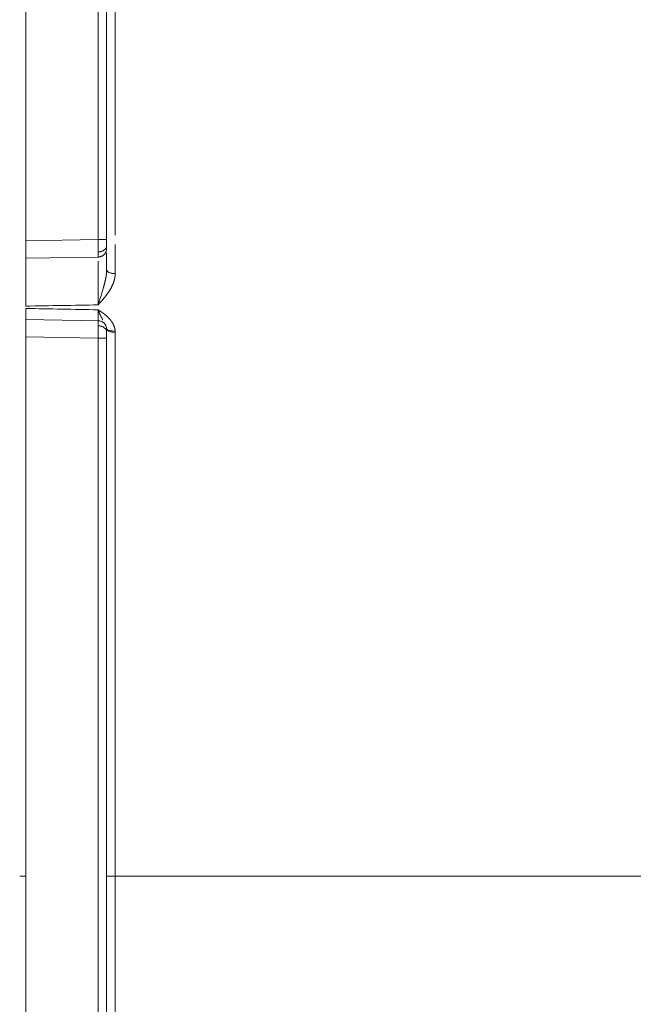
# Model space of a CAD drawing. Header units: millimetres. Extents: x 5437 to 18441, y -4466 to 3128.
# Tile 414 of 497: x 13699 to 13734, y 812 to 869. Entities that reach past the tile are written whole.
import ezdxf

# ---------------------------------------------------------------- set-up
doc = ezdxf.new("R2010")
doc.units = ezdxf.units.MM
doc.layers.add('1', color=7, linetype='Continuous', true_color=0xffffff)
doc.dimstyles.get("Standard").update_dxf_attribs({"dimtxt": 0.18, "dimasz": 0.18, "dimexe": 0.18, "dimexo": 0.0625, "dimgap": 0.09, "dimtad": 0, "dimtih": 1, "dimtoh": 1, "dimdec": 4, "dimzin": 0, "dimdsep": 46, "dimtxsty": 'Standard', "dimcen": 0.09, "dimadec": 0, "dimazin": 0, "dimtfac": 1, "dimtdec": 4, "dimtofl": 0, "dimtmove": 0, "dimatfit": 3, "dimfxl": 1, "dimtolj": 1, "dimtzin": 0, "dimarcsym": 0})

# ---------------------------------------------------------------- blocks, each defined once
blk = doc.blocks.new('*D2')
at = {"color": 0, "lineweight": -2, "transparency": 16777216}
for p, q in [((13342.585, 254.075), (13342.585, 1268.862)), ((13822.085, 1032.127), (13822.085, 1268.862))]:
    blk.add_line(p, q, dxfattribs=at)
at = {"color": 0, "lineweight": 0, "transparency": 16777216}
for p, q in [((13422.585, 1268.682), (13482.245, 1268.682)), ((13742.085, 1268.682), (13682.425, 1268.682))]:
    blk.add_line(p, q, dxfattribs=at)
at = {"color": 0, "lineweight": 20, "transparency": 16777216}
for points in [[(13422.585, 1282.015), (13422.585, 1255.349), (13342.585, 1268.682)], [(13742.085, 1282.015), (13742.085, 1255.349), (13822.085, 1268.682)]]:
    blk.add_solid(points, dxfattribs=at)
at = {"layer": 'Defpoints', "color": 0, "lineweight": 20, "transparency": 16777216}
for p in [(13822.085, 1268.682), (13822.085, 1032.064), (13342.585, 254.013)]:
    blk.add_point(p, dxfattribs=at)
at = {"color": 0, "lineweight": 20, "transparency": 16777216, "insert": (13582.335, 1268.682), "char_height": 80, "attachment_point": 5}
blk.add_mtext('\\A1;480', dxfattribs=at)
blk = doc.blocks.new('*D3')
at = {"color": 0, "lineweight": -2, "transparency": 16777216}
for p, q in [((13674.147, 1169.564), (14135.36, 1169.564)), ((13833.147, -580.436), (14135.36, -580.436))]:
    blk.add_line(p, q, dxfattribs=at)
at = {"color": 0, "lineweight": 0, "transparency": 16777216}
for p, q in [((14135.18, 1089.564), (14135.18, 421.321)), ((14135.18, -500.436), (14135.18, 167.808))]:
    blk.add_line(p, q, dxfattribs=at)
at = {"color": 0, "lineweight": 20, "transparency": 16777216}
for points in [[(14121.847, 1089.564), (14148.514, 1089.564), (14135.18, 1169.564)], [(14121.847, -500.436), (14148.514, -500.436), (14135.18, -580.436)]]:
    blk.add_solid(points, dxfattribs=at)
at = {"layer": 'Defpoints', "color": 0, "lineweight": 20, "transparency": 16777216}
for p in [(13674.085, 1169.564), (13833.085, -580.436), (14135.18, -580.436)]:
    blk.add_point(p, dxfattribs=at)
at = {"color": 0, "lineweight": 20, "transparency": 16777216, "insert": (14135.18, 294.564), "char_height": 80, "attachment_point": 5, "rotation": 270}
blk.add_mtext('\\A1;1750', dxfattribs=at)

msp = doc.modelspace()

# ---------------------------------------------------------------- linework, layer by layer
at = {"layer": '1', "color": 0, "lineweight": 20}
for p, q in [((13704.07604, 873.62845), (13704.07604, 856.40458)), ((13698.93476, 856.07029), (13698.93476, 872.58088)), ((13703.09349, 856.14288), (13703.09349, 872.51159)), ((13703.58476, 872.51159), (13703.58476, 856.14288)), ((13698.93476, 856.07029), (13703.09349, 856.14288)), ((13703.58476, 856.14288), (13703.09349, 856.14288)), ((13698.93476, 855.07045), (13698.93476, 856.07029)), ((13704.07604, 855.85471), (13704.07604, 854.19315)), ((13703.09349, 855.14304), (13698.93476, 855.07045)), ((13703.58476, 854.39122), (13703.58476, 855.38907)), ((13698.93476, 851.55823), (13703.09349, 851.48564)), ((13698.93476, 788.57029), (13698.93476, 850.55838)), ((13703.09349, 850.48579), (13698.93476, 850.55838)), ((13703.58476, 850.48579), (13703.09349, 850.48579)), ((13703.09349, 788.64288), (13703.09349, 850.48579)), ((13703.58476, 850.48579), (13703.58476, 788.64288)), ((13704.07604, 850.80701), (13704.07604, 819.56434)), ((13698.93476, 819.56434), (13698.58476, 819.56434)), ((13704.07604, 819.56434), (13703.58476, 819.56434)), ((13704.07604, 819.56434), (13704.07604, 788.32166)), ((13768.61967, 819.56434), (13704.07604, 819.56434))]:
    msp.add_line(p, q, dxfattribs=at)
msp.add_arc((13703.08476, 850.98571), 0.5, 0, 89, dxfattribs=at)
msp.add_ellipse((13704.08476, 850.98571), major_axis=(0.5, 0), ratio=0.35745074, start_param=3.14159265, end_param=4.69493569, dxfattribs=at)
for points, degree, knots in [([(13703.0971, 855.43593), (13703.0974, 855.48221), (13703.09754, 855.53304), (13703.09752, 855.64186), (13703.09735, 855.69984), (13703.09671, 855.82075), (13703.09625, 855.88367), (13703.09506, 856.01202), (13703.09433, 856.07745), (13703.09349, 856.14288)], 3, [0, 0, 0, 0, 0.25, 0.25, 0.5, 0.5, 0.75, 0.75, 1, 1, 1, 1]), ([(13703.58476, 856.14288), (13703.58476, 856.09634), (13703.58476, 856.04923), (13703.58476, 856.00264), (13703.58476, 855.92792), (13703.58476, 855.86057), (13703.58476, 855.83491), (13703.58476, 855.81121), (13703.58476, 855.78938)], 5, [0, 0, 0, 0, 0, 0, 0.60111054, 0.60111054, 0.60111054, 1, 1, 1, 1, 1, 1]), ([(13703.58476, 855.78938), (13703.58476, 855.75647), (13703.58476, 855.72699), (13703.58476, 855.70189), (13703.58476, 855.66869), (13703.58476, 855.65033), (13703.58476, 855.64543), (13703.58476, 855.643), (13703.58476, 855.64297)], 5, [0, 0, 0, 0, 0, 0, 0.60244242, 0.60244242, 0.60244242, 1, 1, 1, 1, 1, 1]), ([(13698.93476, 852.32206), (13698.93476, 852.39826), (13698.93476, 852.47555), (13698.93476, 852.63222), (13698.93476, 852.7116), (13698.93476, 852.83227), (13698.93476, 852.87275), (13698.93476, 852.95426), (13698.93476, 852.99541), (13698.93476, 853.11809), (13698.93476, 853.28044), (13698.93476, 853.44039), (13698.93476, 853.55944), (13698.93476, 853.59898), (13698.93476, 853.67773), (13698.93476, 853.71662), (13698.93476, 853.8315), (13698.93476, 853.98025), (13698.93476, 854.12028), (13698.93476, 854.22196), (13698.93476, 854.25539), (13698.93476, 854.32033), (13698.93476, 854.35189), (13698.93476, 854.44391), (13698.93476, 854.55951), (13698.93476, 854.66105), (13698.93476, 854.71994), (13698.93476, 854.73147), (13698.93476, 854.75393), (13698.93476, 854.78674), (13698.93476, 854.817), (13698.93476, 854.87415), (13698.93476, 854.90779), (13698.93476, 854.95154), (13698.93476, 854.97173), (13698.93476, 854.98935), (13698.93476, 855.00052), (13698.93476, 855.00581), (13698.93476, 855.03064), (13698.93476, 855.06036), (13698.93476, 855.07046), (13698.93476, 855.07044)], 3, [0, 0, 0, 0, 0.06250067, 0.06250067, 0.12500133, 0.12500133, 0.15625167, 0.15625167, 0.187502, 0.187502, 0.25000267, 0.31250334, 0.31250334, 0.34375367, 0.34375367, 0.375004, 0.375004, 0.43750467, 0.50000534, 0.50000534, 0.53125567, 0.53125567, 0.56250601, 0.56250601, 0.62500667, 0.68750734, 0.68750734, 0.70313251, 0.70313251, 0.71875767, 0.75000801, 0.75000801, 0.81250867, 0.81250867, 0.84375901, 0.85938417, 0.85938417, 0.87500934, 0.87500934, 0.93751001, 1, 1, 1, 1]), ([(13703.09349, 855.14304), (13703.09433, 855.14305), (13703.09506, 855.14951), (13703.09625, 855.17506), (13703.09671, 855.19416), (13703.09735, 855.24425), (13703.09752, 855.27525), (13703.09754, 855.34795), (13703.0974, 855.38966), (13703.0971, 855.43593)], 3, [0, 0, 0, 0, 0.25, 0.25, 0.5, 0.5, 0.75, 0.75, 1, 1, 1, 1]), ([(13703.58476, 855.16669), (13703.58476, 855.12398), (13703.58476, 855.07908), (13703.58476, 855.03205), (13703.58476, 854.8908), (13703.58476, 854.73391), (13703.58476, 854.62451), (13703.58476, 854.51035), (13703.58476, 854.39122)], 5, [0, 0, 0, 0, 0, 0, 0.34728322, 0.34728322, 0.34728322, 1, 1, 1, 1, 1, 1]), ([(13703.09989, 854.62443), (13703.09939, 854.68114), (13703.09904, 854.73343), (13703.09863, 854.82848), (13703.09856, 854.87122), (13703.09861, 854.90907)], 3, [0, 0, 0, 0, 0.5, 0.5, 1, 1, 1, 1]), ([(13703.10026, 854.26214), (13703.0999, 854.32884), (13703.09969, 854.3928), (13703.09957, 854.51395), (13703.09966, 854.57113), (13703.09989, 854.62442)], 3, [0, 0, 0, 0, 0.5, 0.5, 1, 1, 1, 1]), ([(13703.52256, 853.871), (13703.52512, 853.88332), (13703.53024, 853.90793), (13703.53752, 853.94487), (13703.54446, 853.98178), (13703.55098, 854.01866), (13703.55703, 854.05553), (13703.56259, 854.09237), (13703.56761, 854.12917), (13703.57206, 854.16594), (13703.57589, 854.20265), (13703.57907, 854.23929), (13703.58159, 854.27584), (13703.5834, 854.31228), (13703.58455, 854.34857), (13703.58469, 854.37273), (13703.58476, 854.38477)], 3, [0, 0, 0, 0, 0.07280213, 0.14542227, 0.21786159, 0.29011825, 0.36218733, 0.43406074, 0.50572721, 0.57717227, 0.64837835, 0.71932477, 0.7899879, 0.86034129, 0.93035584, 1, 1, 1, 1]), ([(13703.09861, 853.35194), (13703.09821, 853.42983), (13703.09792, 853.50839), (13703.0976, 853.66515), (13703.09757, 853.74334), (13703.09781, 853.8975), (13703.09807, 853.97347), (13703.09893, 854.12131), (13703.09951, 854.19318), (13703.10026, 854.26214)], 3, [0, 0, 0, 0, 0.25, 0.25, 0.5, 0.5, 0.75, 0.75, 1, 1, 1, 1]), ([(13703.39404, 853.36375), (13703.39731, 853.37539), (13703.40381, 853.39852), (13703.41341, 853.43304), (13703.42281, 853.46713), (13703.43198, 853.5008), (13703.44093, 853.53404), (13703.44964, 853.56684), (13703.45812, 853.59922), (13703.46634, 853.63117), (13703.47431, 853.66268), (13703.48202, 853.69376), (13703.48946, 853.72439), (13703.49664, 853.75458), (13703.50354, 853.78433), (13703.51016, 853.81362), (13703.51651, 853.84245), (13703.52055, 853.86154), (13703.52256, 853.871)], 3, [0, 0, 0, 0, 0.06955164, 0.13816341, 0.20583877, 0.27257993, 0.33838789, 0.4032626, 0.46720291, 0.53020675, 0.5922711, 0.65339211, 0.71356514, 0.7727848, 0.83104505, 0.88833922, 0.94466011, 1, 1, 1, 1]), ([(13704.07604, 854.19315), (13704.07601, 854.18724), (13704.07597, 854.17541), (13704.0756, 854.15765), (13704.07501, 854.13984), (13704.07418, 854.12201), (13704.07311, 854.10413), (13704.07181, 854.08621), (13704.07026, 854.06826), (13704.06849, 854.05027), (13704.06647, 854.03224), (13704.06422, 854.01418), (13704.06173, 853.99607), (13704.059, 853.97793), (13704.05604, 853.95975), (13704.05284, 853.94154), (13704.0494, 853.92328), (13704.04573, 853.90499), (13704.04181, 853.88666), (13704.03766, 853.8683), (13704.03328, 853.84989), (13704.02866, 853.83145), (13704.0238, 853.81297), (13704.0187, 853.79445), (13704.01336, 853.77589), (13704.00779, 853.7573), (13704.00199, 853.73866), (13703.99794, 853.72625), (13703.99591, 853.72004)], 3, [0, 0, 0, 0, 0.03689095, 0.0738656, 0.11092945, 0.148088, 0.18534666, 0.22271083, 0.26018586, 0.29777704, 0.33548962, 0.3733288, 0.41129973, 0.44940749, 0.48765713, 0.52605363, 0.56460192, 0.60330686, 0.64217326, 0.68120586, 0.72040937, 0.75978841, 0.79934753, 0.83909125, 0.87902402, 0.91915019, 0.9594741, 1, 1, 1, 1]), ([(13703.09661, 852.91072), (13703.09679, 852.98131), (13703.09703, 853.05374), (13703.09769, 853.20122), (13703.0981, 853.27626), (13703.09861, 853.35194)], 3, [0, 0, 0, 0, 0.5, 0.5, 1, 1, 1, 1]), ([(13703.99591, 853.72004), (13703.99399, 853.71427), (13703.99008, 853.70259), (13703.98385, 853.68494), (13703.97727, 853.66694), (13703.9703, 853.64858), (13703.96295, 853.62986), (13703.95523, 853.61079), (13703.94713, 853.59137), (13703.93865, 853.57158), (13703.92979, 853.55145), (13703.92056, 853.53095), (13703.91095, 853.5101), (13703.90096, 853.48889), (13703.88696, 853.45976), (13703.86892, 853.4233), (13703.84671, 853.38019), (13703.8243, 853.33845), (13703.80168, 853.2981), (13703.77892, 853.25911), (13703.76328, 853.23378), (13703.75555, 853.22128)], 3, [0, 0, 0, 0, 0.03314071, 0.06709309, 0.10186197, 0.13745182, 0.17386681, 0.21111086, 0.2491876, 0.28810044, 0.32785259, 0.36844704, 0.4098866, 0.45217393, 0.49531152, 0.58474132, 0.67201414, 0.75715187, 0.84017812, 0.92111834, 1, 1, 1, 1]), ([(13703.09349, 852.39242), (13703.09391, 852.47024), (13703.09436, 852.55268), (13703.09537, 852.72588), (13703.09593, 852.81666), (13703.09661, 852.91072)], 3, [0, 0, 0, 0, 0.5, 0.5, 1, 1, 1, 1]), ([(13703.61566, 853.01572), (13703.60911, 853.00679), (13703.59591, 852.98882), (13703.57568, 852.96183), (13703.55498, 852.93461), (13703.53378, 852.90715), (13703.51209, 852.87945), (13703.4899, 852.85152), (13703.46722, 852.82335), (13703.45185, 852.80455), (13703.44411, 852.79509)], 3, [0, 0, 0, 0, 0.11915265, 0.23996338, 0.3624388, 0.48658526, 0.61240887, 0.73991548, 0.86911072, 1, 1, 1, 1]), ([(13703.75555, 853.22128), (13703.75091, 853.21391), (13703.74155, 853.19907), (13703.72717, 853.17679), (13703.71241, 853.15432), (13703.69726, 853.13166), (13703.68171, 853.10882), (13703.66578, 853.0858), (13703.64945, 853.06259), (13703.63274, 853.03918), (13703.62138, 853.02358), (13703.61566, 853.01572)], 3, [0, 0, 0, 0, 0.10541835, 0.21224364, 0.32048324, 0.43014425, 0.54123347, 0.65375746, 0.76772254, 0.88313477, 1, 1, 1, 1]), ([(13698.93476, 851.55822), (13698.93476, 851.55823), (13698.93476, 851.56567), (13698.93476, 851.58738), (13698.93476, 851.60914), (13698.93476, 851.61735), (13698.93476, 851.63538), (13698.93476, 851.64521), (13698.93476, 851.6771), (13698.93476, 851.70154), (13698.93476, 851.743), (13698.93476, 851.75762), (13698.93476, 851.78852), (13698.93476, 851.80467), (13698.93476, 851.85487), (13698.93476, 851.89077), (13698.93476, 851.94825), (13698.93476, 851.96801), (13698.93476, 852.00877), (13698.93476, 852.02984), (13698.93476, 852.0943), (13698.93476, 852.13895), (13698.93476, 852.18529)], 3, [0, 0, 0, 0, 0.125, 0.25, 0.25, 0.3125, 0.3125, 0.375, 0.375, 0.5, 0.5, 0.5625, 0.5625, 0.625, 0.625, 0.75, 0.75, 0.8125, 0.8125, 0.875, 0.875, 1, 1, 1, 1]), ([(13703.35819, 851.53702), (13703.3562, 851.54054), (13703.35212, 851.54774), (13703.34592, 851.55884), (13703.33948, 851.57048), (13703.33281, 851.58268), (13703.3259, 851.59544), (13703.31876, 851.60878), (13703.31137, 851.62271), (13703.30375, 851.63724), (13703.29589, 851.65239), (13703.28779, 851.66818), (13703.27945, 851.68462), (13703.27088, 851.70172), (13703.26207, 851.7195), (13703.25303, 851.73798), (13703.24377, 851.75717), (13703.23428, 851.7771), (13703.22457, 851.79778), (13703.21465, 851.81924), (13703.20451, 851.84149), (13703.19418, 851.86456), (13703.18365, 851.88848), (13703.17293, 851.91325), (13703.16203, 851.93893), (13703.15095, 851.96552), (13703.13972, 851.99306), (13703.12834, 852.02159), (13703.11681, 852.05112), (13703.10515, 852.08168), (13703.0974, 852.10261), (13703.09349, 852.11319)], 3, [0, 0, 0, 0, 0.02157256, 0.04411524, 0.06762103, 0.09208283, 0.11749348, 0.14384582, 0.17113279, 0.19934748, 0.22848318, 0.25853345, 0.28949222, 0.32135384, 0.35411316, 0.38776565, 0.42230746, 0.45773553, 0.49404776, 0.53124307, 0.56932161, 0.60828489, 0.64813598, 0.68887976, 0.73052313, 0.7730753, 0.81654817, 0.86095665, 0.90631912, 0.95265794, 1, 1, 1, 1]), ([(13698.93476, 850.55838), (13698.93476, 850.69349), (13698.93476, 850.83433), (13698.93476, 850.97392), (13698.93476, 851.18831), (13698.93476, 851.3543), (13698.93476, 851.41078), (13698.93476, 851.49267), (13698.93476, 851.53869), (13698.93476, 851.5519), (13698.93476, 851.55824), (13698.93476, 851.55822)], 5, [0, 0, 0, 0, 0, 0, 0.45695231, 0.45695231, 0.45695231, 0.75939223, 0.75939223, 0.75939223, 1, 1, 1, 1, 1, 1]), ([(13703.43415, 851.87705), (13703.44159, 851.87135), (13703.45638, 851.86002), (13703.47822, 851.84288), (13703.49963, 851.82574), (13703.5206, 851.8086), (13703.54114, 851.79146), (13703.56124, 851.77432), (13703.58091, 851.75718), (13703.60014, 851.74004), (13703.61893, 851.72289), (13703.63729, 851.70575), (13703.65522, 851.6886), (13703.67271, 851.67145), (13703.68976, 851.6543), (13703.70637, 851.63715), (13703.72257, 851.62001), (13703.73309, 851.60847), (13703.73832, 851.60274)], 3, [0, 0, 0, 0, 0.06815608, 0.13552329, 0.20210824, 0.26791777, 0.33295895, 0.39723911, 0.46076585, 0.52354705, 0.58559086, 0.64690572, 0.70750039, 0.76738395, 0.82656577, 0.88505561, 0.94286353, 1, 1, 1, 1]), ([(13703.73832, 851.60274), (13703.74291, 851.59763), (13703.75208, 851.58743), (13703.76553, 851.57197), (13703.77872, 851.55642), (13703.79163, 851.54079), (13703.80428, 851.52507), (13703.81664, 851.50927), (13703.82874, 851.49338), (13703.84056, 851.47739), (13703.85211, 851.46133), (13703.86339, 851.44517), (13703.87439, 851.42893), (13703.88512, 851.4126), (13703.89558, 851.39618), (13703.90576, 851.37967), (13703.91567, 851.36308), (13703.92531, 851.3464), (13703.93467, 851.32963), (13703.94376, 851.31277), (13703.95258, 851.29583), (13703.96113, 851.2788), (13703.97154, 851.25725), (13703.98348, 851.23115), (13703.99653, 851.20046), (13704.00858, 851.16972), (13704.01965, 851.13895), (13704.02973, 851.10814), (13704.03882, 851.07728), (13704.04692, 851.04639), (13704.05403, 851.01547), (13704.06016, 850.9845), (13704.06528, 850.95349), (13704.06948, 850.92245), (13704.07145, 850.90171), (13704.07243, 850.89134)], 3, [0, 0, 0, 0, 0.02534587, 0.05057209, 0.07568276, 0.10068203, 0.12557411, 0.15036325, 0.17505378, 0.19965005, 0.22415648, 0.24857754, 0.27291774, 0.29718164, 0.32137384, 0.34549898, 0.36956174, 0.39356684, 0.41751903, 0.44142308, 0.46528382, 0.48910608, 0.51289472, 0.55511652, 0.59693915, 0.63839186, 0.6795047, 0.72030845, 0.76083462, 0.80111534, 0.84118337, 0.88107196, 0.92081482, 0.96044605, 1, 1, 1, 1]), ([(13703.0971, 851.19274), (13703.0974, 851.23901), (13703.09754, 851.28072), (13703.09752, 851.35343), (13703.09735, 851.38443), (13703.09671, 851.43452), (13703.09625, 851.45361), (13703.09506, 851.47916), (13703.09433, 851.48562), (13703.09349, 851.48564)], 3, [0, 0, 0, 0, 0.25, 0.25, 0.5, 0.5, 0.75, 0.75, 1, 1, 1, 1]), ([(13703.09349, 850.48579), (13703.09433, 850.55122), (13703.09506, 850.61665), (13703.09625, 850.745), (13703.09671, 850.80792), (13703.09735, 850.92883), (13703.09752, 850.98682), (13703.09754, 851.09564), (13703.0974, 851.14647), (13703.0971, 851.19274)], 3, [0, 0, 0, 0, 0.25, 0.25, 0.5, 0.5, 0.75, 0.75, 1, 1, 1, 1]), ([(13703.55036, 851.16798), (13703.53116, 851.21602), (13703.48118, 851.30268), (13703.3687, 851.40565), (13703.23439, 851.46733), (13703.14129, 851.48043), (13703.0943, 851.48068)], 3, [0, 0, 0, 0, 0.25457129, 0.51347648, 0.76517445, 1, 1, 1, 1]), ([(13703.58476, 850.98572), (13703.58476, 850.98571), (13703.58476, 850.9803), (13703.58476, 850.9692), (13703.58476, 850.94156), (13703.58476, 850.90018), (13703.58476, 850.88146), (13703.58476, 850.86114), (13703.58476, 850.8393)], 5, [0, 0, 0, 0, 0, 0, 0.60111054, 0.60111054, 0.60111054, 1, 1, 1, 1, 1, 1]), ([(13703.58476, 850.8393), (13703.58476, 850.80639), (13703.58476, 850.76925), (13703.58476, 850.72846), (13703.58476, 850.65608), (13703.58476, 850.57919), (13703.58476, 850.54781), (13703.58476, 850.51668), (13703.58476, 850.48579)], 5, [0, 0, 0, 0, 0, 0, 0.60109179, 0.60109179, 0.60109179, 1, 1, 1, 1, 1, 1])]:
    msp.add_open_spline(points, degree=degree, knots=knots, dxfattribs=at)
for points, weights in [([(13703.58476, 855.64296), (13703.58476, 855.15161), (13703.09349, 855.14304)], [1, 0.713250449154, 1]), ([(13703.58476, 855.78938), (13703.58476, 855.44444), (13703.0971, 855.43593)], [1, 0.715778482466, 1]), ([(13704.07604, 854.19315), (13703.58476, 854.19655), (13703.58476, 854.39122)], [1, 0.713250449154, 1]), ([(13703.09349, 851.48564), (13703.08551, 851.48578), (13703.09349, 852.11322)], [1, 0.828406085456, 1]), ([(13703.0971, 851.19274), (13703.58476, 851.18423), (13703.58476, 850.8393)], [1, 0.715778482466, 1]), ([(13703.58296, 851.02812), (13703.59735, 850.85904), (13704.07243, 850.89134)], [1, 0.723803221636, 1])]:
    msp.add_rational_spline(points, weights, degree=2, dxfattribs=at)
for points, degree in [([(13703.33133, 853.14583), (13703.35311, 853.21725), (13703.37414, 853.28987), (13703.39404, 853.36375)], 3), ([(13703.44411, 852.79509), (13703.35084, 852.68153), (13703.22607, 852.54005), (13703.09349, 852.39242)], 3), ([(13703.18284, 852.6661), (13703.20429, 852.73248), (13703.22584, 852.79991), (13703.24718, 852.86841)], 3), ([(13703.24718, 852.86841), (13703.27586, 852.95896), (13703.30417, 853.0514), (13703.33133, 853.14583)], 3), ([(13703.09349, 852.39242), (13701.70725, 852.36897), (13700.321, 852.34552), (13698.93476, 852.32206)], 3), ([(13698.93476, 852.18529), (13700.321, 852.16127), (13701.70725, 852.13724), (13703.09349, 852.11322)], 3), ([(13703.09349, 852.39246), (13703.12261, 852.48154), (13703.15263, 852.5728), (13703.18284, 852.6661)], 3), ([(13703.09349, 852.11322), (13703.17215, 852.0615), (13703.24339, 852.01474), (13703.29838, 851.97818), (13703.36467, 851.92997), (13703.43415, 851.87705)], 5), ([(13704.07243, 850.89134), (13704.07483, 850.86329), (13704.07604, 850.83514), (13704.07604, 850.80701)], 3)]:
    msp.add_open_spline(points, degree=degree, dxfattribs=at)

# ---------------------------------------------------------------- dimensions: what is measured, and where the dimension line sits
at = {"color": 0, "lineweight": 20}
dim = msp.add_linear_dim(base=(13822.0847614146, 1268.6818655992), p1=(13342.5847614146, 254.0126467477), p2=(13822.0847614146, 1032.0643367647), dimstyle='Standard', override={"dimtxt": 80, "dimasz": 80, "dimdec": 0, "dimlwd": 0}, dxfattribs=at)
dim.commit()
dim.dimension.update_dxf_attribs({"geometry": '*D2', "text_midpoint": (13582.3347614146, 1268.6818655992)})
dim = msp.add_linear_dim(base=(14135.18029, -580.43566), p1=(13674.08476, 1169.56434), p2=(13833.08476, -580.43566), angle=90, dimstyle='Standard', override={"dimtxt": 80, "dimasz": 80, "dimdec": 0, "dimlwd": 0}, dxfattribs=at)
dim.commit()
dim.dimension.update_dxf_attribs({"geometry": '*D3', "text_midpoint": (14135.18029, 294.56434), "text_rotation": 270})

doc.saveas('drawing.dxf')
